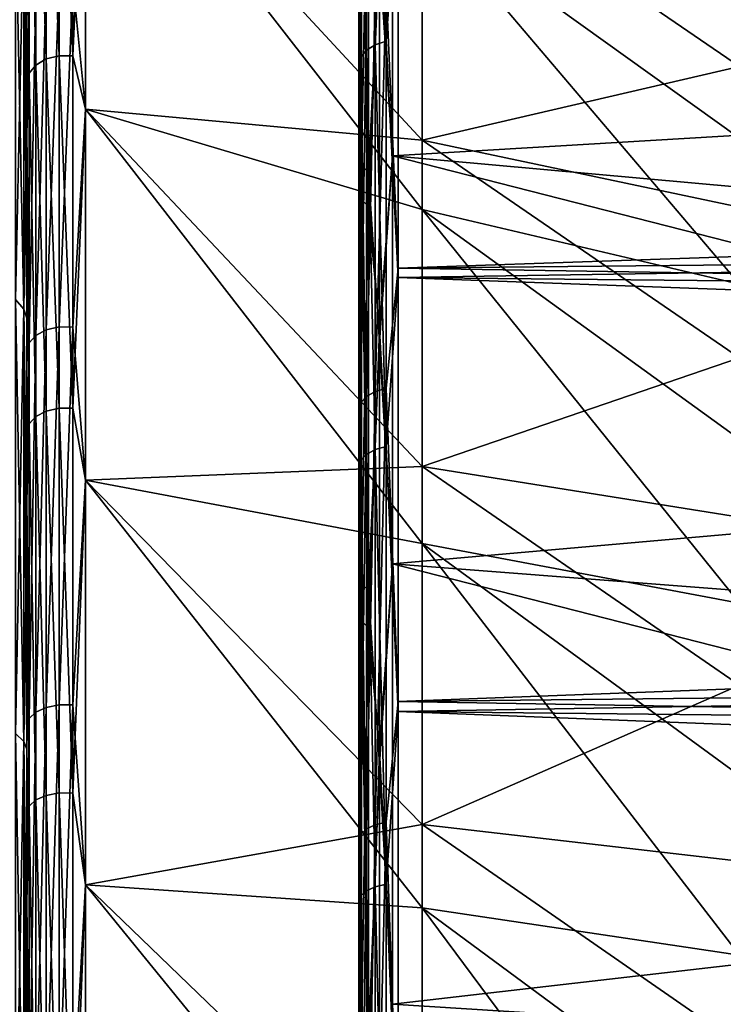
# Model space of a CAD drawing. Header units: millimetres. Extents: x -147 to 182, y -41 to 41.
# Tile 297 of 309: x 136.96 to 140.56, y 10.05 to 15.09. Entities that reach past the tile are written whole.
import ezdxf

# ---------------------------------------------------------------- set-up
doc = ezdxf.new("R2010")
doc.units = ezdxf.units.MM
doc.header["$LTSCALE"] = 51.403556
for name, color, linetype in [('1', 7, 'CONTINUOUS'), ('10', 7, 'CONTINUOUS'), ('100', 7, 'CONTINUOUS'), ('101', 7, 'CONTINUOUS'), ('11', 7, 'CONTINUOUS'), ('116', 7, 'CONTINUOUS'), ('16', 7, 'CONTINUOUS'), ('17', 7, 'CONTINUOUS'), ('18', 7, 'CONTINUOUS'), ('19', 7, 'CONTINUOUS'), ('96', 7, 'CONTINUOUS'), ('97', 7, 'CONTINUOUS')]:
    doc.layers.add(name, color=color, linetype=linetype)

msp = doc.modelspace()

# ---------------------------------------------------------------- linework, layer by layer
at = {"layer": '1', "color": 7, "linetype": 'CONTINUOUS'}
for points in [[(137, 17.3991, 14.5794), (137, 16.5211, 15.5674), (137, 14.517, 15.3871), (137, 17.3991, 14.5794)], [(137, 16.2052, 13.5977), (137, 17.3991, 14.5794), (137, 14.517, 15.3871), (137, 16.2052, 13.5977)], [(137, 16.5207, -15.5678), (137, 17.3988, -14.5799), (137, 14.517, -15.3871), (137, 16.5207, -15.5678)], [(137, 14.517, -15.3871), (137, 17.3988, -14.5799), (137, 16.2052, -13.5977), (137, 14.517, -15.3871)], [(137, 16.5211, 15.5674), (137, 15.5872, 16.5024), (137, 14.517, 15.3871), (137, 16.5211, 15.5674)], [(137, 15.5868, -16.5028), (137, 16.5207, -15.5678), (137, 12.6325, -16.9684), (137, 15.5868, -16.5028)], [(137, 12.6325, -16.9684), (137, 16.5207, -15.5678), (137, 14.517, -15.3871), (137, 12.6325, -16.9684)], [(137, 15.5872, 16.5024), (137, 14.6006, 17.3814), (137, 12.6325, 16.9684), (137, 15.5872, 16.5024)], [(137, 14.517, 15.3871), (137, 15.5872, 16.5024), (137, 12.6325, 16.9684), (137, 14.517, 15.3871)], [(137, 14.6002, -17.3817), (137, 15.5868, -16.5028), (137, 12.6325, -16.9684), (137, 14.6002, -17.3817)], [(137, 14.6006, 17.3814), (137, 13.5646, 18.2014), (137, 12.6325, 16.9684), (137, 14.6006, 17.3814)], [(137, 13.5641, -18.2018), (137, 14.6002, -17.3817), (137, 10.5771, -18.3202), (137, 13.5641, -18.2018)], [(137, 10.5771, -18.3202), (137, 14.6002, -17.3817), (137, 12.6325, -16.9684), (137, 10.5771, -18.3202)], [(137, 13.5646, 18.2014), (137, 12.4825, 18.9599), (137, 10.5771, 18.3202), (137, 13.5646, 18.2014)], [(137, 12.6325, 16.9684), (137, 13.5646, 18.2014), (137, 10.5771, 18.3202), (137, 12.6325, 16.9684)], [(137, 12.482, -18.9602), (137, 13.5641, -18.2018), (137, 10.5771, -18.3202), (137, 12.482, -18.9602)], [(137, 12.4825, 18.9599), (137, 11.358, 19.6541), (137, 8.3788, 19.4242), (137, 12.4825, 18.9599)], [(137, 10.5771, 18.3202), (137, 12.4825, 18.9599), (137, 8.3788, 19.4242), (137, 10.5771, 18.3202)], [(137, 11.3576, -19.6544), (137, 12.482, -18.9602), (137, 8.3788, -19.4243), (137, 11.3576, -19.6544)], [(137, 8.3788, -19.4243), (137, 12.482, -18.9602), (137, 10.5771, -18.3202), (137, 8.3788, -19.4243)], [(137, 11.358, 19.6541), (137, 10.1951, 20.2818), (137, 6.0671, 20.2657), (137, 11.358, 19.6541)], [(137, 8.3788, 19.4242), (137, 11.358, 19.6541), (137, 6.0671, 20.2657), (137, 8.3788, 19.4242)], [(137, 10.1946, -20.282), (137, 11.3576, -19.6544), (137, 6.0671, -20.2657), (137, 10.1946, -20.282)], [(137, 6.0671, -20.2657), (137, 11.3576, -19.6544), (137, 8.3788, -19.4243), (137, 6.0671, -20.2657)], [(137, 10.1951, 20.2818), (137, 8.9977, 20.8406), (137, 3.6734, 20.833), (137, 10.1951, 20.2818)], [(137, 6.0671, 20.2657), (137, 10.1951, 20.2818), (137, 3.6734, 20.833), (137, 6.0671, 20.2657)], [(137, 8.9972, -20.8408), (137, 10.1946, -20.282), (137, 3.6734, -20.833), (137, 8.9972, -20.8408)], [(137, 3.6734, -20.833), (137, 10.1946, -20.282), (137, 6.0671, -20.2657), (137, 3.6734, -20.833)]]:
    msp.add_3dface(points, dxfattribs=at)
at = {"layer": '10', "color": 7, "linetype": 'CONTINUOUS'}
for points in [[(136.9428, 13.6607, -18.3495), (136.9428, 15.6986, -16.6395), (136.9854, 13.6107, -18.2823), (136.9428, 13.6607, -18.3495)], [(136.9854, 13.6107, -18.2823), (136.9428, 15.6986, -16.6395), (136.9854, 15.6411, -16.5786), (136.9854, 13.6107, -18.2823)], [(137, 15.5868, -16.5028), (137, 14.6002, -17.3817), (136.9854, 15.6411, -16.5786), (137, 15.5868, -16.5028)], [(137, 14.6002, -17.3817), (137, 13.5641, -18.2018), (136.9854, 15.6411, -16.5786), (137, 14.6002, -17.3817)], [(137, 13.5641, -18.2018), (136.9854, 13.6107, -18.2823), (136.9854, 15.6411, -16.5786), (137, 13.5641, -18.2018)], [(136.9428, 11.4381, -19.8114), (136.9428, 13.6607, -18.3495), (136.9854, 11.3962, -19.7388), (136.9428, 11.4381, -19.8114)], [(136.9854, 11.3962, -19.7388), (136.9428, 13.6607, -18.3495), (136.9854, 13.6107, -18.2823), (136.9854, 11.3962, -19.7388)], [(137, 13.5641, -18.2018), (137, 12.482, -18.9602), (136.9854, 13.6107, -18.2823), (137, 13.5641, -18.2018)], [(137, 12.482, -18.9602), (137, 11.3576, -19.6544), (136.9854, 13.6107, -18.2823), (137, 12.482, -18.9602)], [(137, 11.3576, -19.6544), (136.9854, 11.3962, -19.7388), (136.9854, 13.6107, -18.2823), (137, 11.3576, -19.6544)], [(136.9428, 9.0608, -21.0053), (136.9428, 11.4381, -19.8114), (136.9854, 9.0276, -20.9284), (136.9428, 9.0608, -21.0053)], [(136.9854, 9.0276, -20.9284), (136.9428, 11.4381, -19.8114), (136.9854, 11.3962, -19.7388), (136.9854, 9.0276, -20.9284)], [(137, 11.3576, -19.6544), (137, 10.1946, -20.282), (136.9854, 11.3962, -19.7388), (137, 11.3576, -19.6544)], [(137, 10.1946, -20.282), (137, 8.9972, -20.8408), (136.9854, 11.3962, -19.7388), (137, 10.1946, -20.282)], [(137, 8.9972, -20.8408), (136.9854, 9.0276, -20.9284), (136.9854, 11.3962, -19.7388), (137, 8.9972, -20.8408)]]:
    msp.add_3dface(points, dxfattribs=at)
at = {"layer": '100', "color": 7, "linetype": 'CONTINUOUS'}
for points in [[(150.5846, 16.6442, 12.3909), (150.5846, 15.0929, 14.2396), (138.8722, 17.9644, 13.374), (150.5846, 16.6442, 12.3909)], [(138.8722, 17.9644, 13.374), (150.5846, 15.0929, 14.2396), (138.8722, 16.2903, 15.3691), (138.8722, 17.9644, 13.374)], [(138.8722, 16.2903, 15.3691), (150.5846, 15.0929, 14.2396), (138.8722, 14.3959, 17.1564), (138.8722, 16.2903, 15.3691)], [(138.8722, 14.3959, -17.1564), (150.5846, 15.0931, -14.2394), (138.8722, 16.2903, -15.3691), (138.8722, 14.3959, -17.1564)], [(150.5846, 13.3378, -15.8955), (150.5846, 15.0931, -14.2394), (138.8722, 14.3959, -17.1564), (150.5846, 13.3378, -15.8955)], [(150.5846, 15.0929, 14.2396), (150.5846, 13.3377, 15.8955), (138.8722, 14.3959, 17.1564), (150.5846, 15.0929, 14.2396)], [(150.5846, 13.3377, 15.8955), (150.5846, 11.4023, 17.3363), (138.8722, 14.3959, 17.1564), (150.5846, 13.3377, 15.8955)], [(138.8722, 14.3959, 17.1564), (150.5846, 11.4023, 17.3363), (138.8722, 12.3068, 18.7116), (138.8722, 14.3959, 17.1564)], [(138.8722, 12.3068, -18.7116), (150.5846, 13.3378, -15.8955), (138.8722, 14.3959, -17.1564), (138.8722, 12.3068, -18.7116)], [(150.5846, 11.4021, -17.3365), (150.5846, 13.3378, -15.8955), (138.8722, 12.3068, -18.7116), (150.5846, 11.4021, -17.3365)], [(150.5846, 11.4023, 17.3363), (150.5846, 9.3128, 18.5428), (138.8722, 12.3068, 18.7116), (150.5846, 11.4023, 17.3363)], [(138.8722, 12.3068, 18.7116), (150.5846, 9.3128, 18.5428), (138.8722, 10.0513, 20.0139), (138.8722, 12.3068, 18.7116)], [(138.8722, 10.0513, -20.0139), (150.5846, 11.4021, -17.3365), (138.8722, 12.3068, -18.7116), (138.8722, 10.0513, -20.0139)], [(150.5846, 9.3125, -18.5429), (150.5846, 11.4021, -17.3365), (138.8722, 10.0513, -20.0139), (150.5846, 9.3125, -18.5429)], [(138.8722, 7.6599, -21.0454), (150.5846, 9.3125, -18.5429), (138.8722, 10.0513, -20.0139), (138.8722, 7.6599, -21.0454)]]:
    msp.add_3dface(points, dxfattribs=at)
at = {"layer": '101', "color": 7, "linetype": 'CONTINUOUS'}
for points in [[(138.7832, 16.8447, -15.6028), (138.7832, 14.9651, -17.4137), (138.7385, 16.8122, -15.5726), (138.7832, 16.8447, -15.6028)], [(138.8395, 16.8654, -15.622), (138.8395, 14.9835, -17.4351), (138.7832, 16.8447, -15.6028), (138.8395, 16.8654, -15.622)], [(138.7832, 16.8447, -15.6028), (138.8395, 14.9835, -17.4351), (138.7832, 14.9651, -17.4137), (138.7832, 16.8447, -15.6028)], [(138.8395, 16.8654, -15.622), (138.9017, 15.8112, -16.701), (138.8395, 14.9835, -17.4351), (138.8395, 16.8654, -15.622)], [(138.7385, 16.8122, -15.5726), (138.7385, 14.9362, -17.38), (138.7098, 16.771, -15.5345), (138.7385, 16.8122, -15.5726)], [(138.7385, 16.8122, -15.5726), (138.7832, 14.9651, -17.4137), (138.7385, 14.9362, -17.38), (138.7385, 16.8122, -15.5726)], [(138.7, 15.6736, -16.556), (138.7098, 16.771, -15.5345), (138.7098, 14.8996, -17.3375), (138.7, 15.6736, -16.556)], [(138.7098, 16.771, -15.5345), (138.7385, 14.9362, -17.38), (138.7098, 14.8996, -17.3375), (138.7098, 16.771, -15.5345)], [(138.9017, 13.8211, 18.3819), (138.9017, 15.8545, 16.66), (138.8395, 15.2557, 17.1975), (138.9017, 13.8211, 18.3819)], [(138.9017, 15.8112, -16.701), (138.9017, 13.7734, -18.4177), (138.8395, 14.9835, -17.4351), (138.9017, 15.8112, -16.701)], [(138.7, 15.7171, 16.5146), (138.7, 13.7015, 18.2217), (138.7098, 15.1703, 17.1012), (138.7, 15.7171, 16.5146)], [(138.7, 13.6535, -18.2577), (138.7, 15.6736, -16.556), (138.7098, 14.8996, -17.3375), (138.7, 13.6535, -18.2577)], [(138.7832, 13.1891, 18.7946), (138.7832, 15.2369, 17.1763), (138.7385, 13.1636, 18.7583), (138.7832, 13.1891, 18.7946)], [(138.7385, 13.1636, 18.7583), (138.7832, 15.2369, 17.1763), (138.7385, 15.2075, 17.1432), (138.7385, 13.1636, 18.7583)], [(138.8395, 13.2053, 18.8178), (138.8395, 15.2557, 17.1975), (138.7832, 13.1891, 18.7946), (138.8395, 13.2053, 18.8178)], [(138.7832, 13.1891, 18.7946), (138.8395, 15.2557, 17.1975), (138.7832, 15.2369, 17.1763), (138.7832, 13.1891, 18.7946)], [(138.8395, 13.2053, 18.8178), (138.9017, 13.8211, 18.3819), (138.8395, 15.2557, 17.1975), (138.8395, 13.2053, 18.8178)], [(138.7385, 13.1636, 18.7583), (138.7385, 15.2075, 17.1432), (138.7098, 13.1314, 18.7124), (138.7385, 13.1636, 18.7583)], [(138.7098, 13.1314, 18.7124), (138.7385, 15.2075, 17.1432), (138.7098, 15.1703, 17.1012), (138.7098, 13.1314, 18.7124)], [(138.7, 13.7015, 18.2217), (138.7098, 13.1314, 18.7124), (138.7098, 15.1703, 17.1012), (138.7, 13.7015, 18.2217)], [(138.8395, 14.9835, -17.4351), (138.8395, 12.908, -19.023), (138.7832, 14.9651, -17.4137), (138.8395, 14.9835, -17.4351)], [(138.8395, 14.9835, -17.4351), (138.9017, 13.7734, -18.4177), (138.8395, 12.908, -19.023), (138.8395, 14.9835, -17.4351)], [(138.7385, 14.9362, -17.38), (138.7385, 12.8672, -18.9629), (138.7098, 14.8996, -17.3375), (138.7385, 14.9362, -17.38)], [(138.7832, 14.9651, -17.4137), (138.7832, 12.8921, -18.9996), (138.7385, 14.9362, -17.38), (138.7832, 14.9651, -17.4137)], [(138.7385, 14.9362, -17.38), (138.7832, 12.8921, -18.9996), (138.7385, 12.8672, -18.9629), (138.7385, 14.9362, -17.38)], [(138.7832, 14.9651, -17.4137), (138.8395, 12.908, -19.023), (138.7832, 12.8921, -18.9996), (138.7832, 14.9651, -17.4137)], [(138.7, 13.6535, -18.2577), (138.7098, 14.8996, -17.3375), (138.7098, 12.8357, -18.9165), (138.7, 13.6535, -18.2577)], [(138.7098, 14.8996, -17.3375), (138.7385, 12.8672, -18.9629), (138.7098, 12.8357, -18.9165), (138.7098, 14.8996, -17.3375)], [(138.9017, 11.6022, 19.8572), (138.9017, 13.8211, 18.3819), (138.8395, 13.2053, 18.8178), (138.9017, 11.6022, 19.8572)], [(138.9017, 13.7734, -18.4177), (138.9017, 11.5507, -19.8872), (138.8395, 12.908, -19.023), (138.9017, 13.7734, -18.4177)], [(138.7, 13.7015, 18.2217), (138.7, 11.502, 19.6841), (138.7098, 13.1314, 18.7124), (138.7, 13.7015, 18.2217)], [(138.7, 11.4502, -19.7143), (138.7, 13.6535, -18.2577), (138.7098, 12.8357, -18.9165), (138.7, 11.4502, -19.7143)], [(138.7385, 10.9497, 20.1311), (138.7385, 13.1636, 18.7583), (138.7098, 10.9229, 20.0818), (138.7385, 10.9497, 20.1311)], [(138.7098, 10.9229, 20.0818), (138.7385, 13.1636, 18.7583), (138.7098, 13.1314, 18.7124), (138.7098, 10.9229, 20.0818)], [(138.7832, 10.9709, 20.17), (138.7832, 13.1891, 18.7946), (138.7385, 10.9497, 20.1311), (138.7832, 10.9709, 20.17)], [(138.7385, 10.9497, 20.1311), (138.7832, 13.1891, 18.7946), (138.7385, 13.1636, 18.7583), (138.7385, 10.9497, 20.1311)], [(138.8395, 10.9844, 20.1949), (138.8395, 13.2053, 18.8178), (138.7832, 10.9709, 20.17), (138.8395, 10.9844, 20.1949)], [(138.7832, 10.9709, 20.17), (138.8395, 13.2053, 18.8178), (138.7832, 13.1891, 18.7946), (138.7832, 10.9709, 20.17)], [(138.8395, 10.9844, 20.1949), (138.9017, 11.6022, 19.8572), (138.8395, 13.2053, 18.8178), (138.8395, 10.9844, 20.1949)], [(138.7, 11.502, 19.6841), (138.7098, 10.9229, 20.0818), (138.7098, 13.1314, 18.7124), (138.7, 11.502, 19.6841)], [(138.8395, 12.908, -19.023), (138.8395, 10.6657, -20.365), (138.7832, 12.8921, -18.9996), (138.8395, 12.908, -19.023)], [(138.8395, 12.908, -19.023), (138.9017, 11.5507, -19.8872), (138.8395, 10.6657, -20.365), (138.8395, 12.908, -19.023)], [(138.7385, 12.8672, -18.9629), (138.7385, 10.632, -20.3007), (138.7098, 12.8357, -18.9165), (138.7385, 12.8672, -18.9629)], [(138.7832, 12.8921, -18.9996), (138.7832, 10.6525, -20.34), (138.7385, 12.8672, -18.9629), (138.7832, 12.8921, -18.9996)], [(138.7385, 12.8672, -18.9629), (138.7832, 10.6525, -20.34), (138.7385, 10.632, -20.3007), (138.7385, 12.8672, -18.9629)], [(138.7832, 12.8921, -18.9996), (138.8395, 10.6657, -20.365), (138.7832, 10.6525, -20.34), (138.7832, 12.8921, -18.9996)], [(138.7, 11.4502, -19.7143), (138.7098, 12.8357, -18.9165), (138.7098, 10.606, -20.251), (138.7, 11.4502, -19.7143)], [(138.7098, 12.8357, -18.9165), (138.7385, 10.632, -20.3007), (138.7098, 10.606, -20.251), (138.7098, 12.8357, -18.9165)], [(138.9017, 9.2276, 21.0658), (138.9017, 11.6022, 19.8572), (138.8395, 10.9844, 20.1949), (138.9017, 9.2276, 21.0658)], [(138.9017, 11.5507, -19.8872), (138.9017, 9.173, -21.0897), (138.8395, 10.6657, -20.365), (138.9017, 11.5507, -19.8872)], [(138.7, 11.502, 19.6841), (138.7, 9.1481, 20.8824), (138.7098, 10.9229, 20.0818), (138.7, 11.502, 19.6841)], [(138.7, 9.093, -20.9064), (138.7, 11.4502, -19.7143), (138.7098, 10.606, -20.251), (138.7, 9.093, -20.9064)], [(138.7385, 8.5942, 21.2437), (138.7385, 10.9497, 20.1311), (138.7098, 8.5732, 21.1917), (138.7385, 8.5942, 21.2437)], [(138.7098, 8.5732, 21.1917), (138.7385, 10.9497, 20.1311), (138.7098, 10.9229, 20.0818), (138.7098, 8.5732, 21.1917)], [(138.7832, 8.6109, 21.2848), (138.7832, 10.9709, 20.17), (138.7385, 8.5942, 21.2437), (138.7832, 8.6109, 21.2848)], [(138.7385, 8.5942, 21.2437), (138.7832, 10.9709, 20.17), (138.7385, 10.9497, 20.1311), (138.7385, 8.5942, 21.2437)], [(138.8395, 8.6215, 21.311), (138.8395, 10.9844, 20.1949), (138.7832, 8.6109, 21.2848), (138.8395, 8.6215, 21.311)], [(138.7832, 8.6109, 21.2848), (138.8395, 10.9844, 20.1949), (138.7832, 10.9709, 20.17), (138.7832, 8.6109, 21.2848)], [(138.8395, 8.6215, 21.311), (138.9017, 9.2276, 21.0658), (138.8395, 10.9844, 20.1949), (138.8395, 8.6215, 21.311)], [(138.7, 9.1481, 20.8824), (138.7098, 8.5732, 21.1917), (138.7098, 10.9229, 20.0818), (138.7, 9.1481, 20.8824)], [(138.7832, 10.6525, -20.34), (138.7832, 8.2753, -21.4175), (138.7385, 10.632, -20.3007), (138.7832, 10.6525, -20.34)], [(138.8395, 10.6657, -20.365), (138.8395, 8.2855, -21.4439), (138.7832, 10.6525, -20.34), (138.8395, 10.6657, -20.365)], [(138.7832, 10.6525, -20.34), (138.8395, 8.2855, -21.4439), (138.7832, 8.2753, -21.4175), (138.7832, 10.6525, -20.34)], [(138.8395, 10.6657, -20.365), (138.9017, 9.173, -21.0897), (138.8395, 8.2855, -21.4439), (138.8395, 10.6657, -20.365)], [(138.7, 9.093, -20.9064), (138.7098, 10.606, -20.251), (138.7098, 8.2391, -21.3238), (138.7, 9.093, -20.9064)], [(138.7385, 10.632, -20.3007), (138.7385, 8.2593, -21.3761), (138.7098, 10.606, -20.251), (138.7385, 10.632, -20.3007)], [(138.7098, 10.606, -20.251), (138.7385, 8.2593, -21.3761), (138.7098, 8.2391, -21.3238), (138.7098, 10.606, -20.251)], [(138.7385, 10.632, -20.3007), (138.7832, 8.2753, -21.4175), (138.7385, 8.2593, -21.3761), (138.7385, 10.632, -20.3007)]]:
    msp.add_3dface(points, dxfattribs=at)
at = {"layer": '11', "color": 7, "linetype": 'CONTINUOUS'}
for points in [[(136.9428, 15.6986, 16.6395), (136.9428, 13.6607, 18.3495), (136.9854, 15.6411, 16.5786), (136.9428, 15.6986, 16.6395)], [(136.9854, 15.6411, 16.5786), (136.9428, 13.6607, 18.3495), (136.9854, 13.6107, 18.2823), (136.9854, 15.6411, 16.5786)], [(137, 14.6006, 17.3814), (137, 15.5872, 16.5024), (136.9854, 15.6411, 16.5786), (137, 14.6006, 17.3814)], [(137, 14.6006, 17.3814), (136.9854, 15.6411, 16.5786), (136.9854, 13.6107, 18.2823), (137, 14.6006, 17.3814)], [(137, 13.5646, 18.2014), (137, 14.6006, 17.3814), (136.9854, 13.6107, 18.2823), (137, 13.5646, 18.2014)], [(136.9428, 13.6607, 18.3495), (136.9428, 11.4381, 19.8114), (136.9854, 13.6107, 18.2823), (136.9428, 13.6607, 18.3495)], [(136.9854, 13.6107, 18.2823), (136.9428, 11.4381, 19.8114), (136.9854, 11.3962, 19.7388), (136.9854, 13.6107, 18.2823)], [(137, 12.4825, 18.9599), (137, 13.5646, 18.2014), (136.9854, 13.6107, 18.2823), (137, 12.4825, 18.9599)], [(137, 12.4825, 18.9599), (136.9854, 13.6107, 18.2823), (136.9854, 11.3962, 19.7388), (137, 12.4825, 18.9599)], [(137, 11.358, 19.6541), (137, 12.4825, 18.9599), (136.9854, 11.3962, 19.7388), (137, 11.358, 19.6541)], [(136.9428, 11.4381, 19.8114), (136.9428, 9.0608, 21.0053), (136.9854, 11.3962, 19.7388), (136.9428, 11.4381, 19.8114)], [(136.9854, 11.3962, 19.7388), (136.9428, 9.0608, 21.0053), (136.9854, 9.0276, 20.9284), (136.9854, 11.3962, 19.7388)], [(137, 10.1951, 20.2818), (137, 11.358, 19.6541), (136.9854, 11.3962, 19.7388), (137, 10.1951, 20.2818)], [(137, 10.1951, 20.2818), (136.9854, 11.3962, 19.7388), (136.9854, 9.0276, 20.9284), (137, 10.1951, 20.2818)], [(137, 8.9977, 20.8406), (137, 10.1951, 20.2818), (136.9854, 9.0276, 20.9284), (137, 8.9977, 20.8406)]]:
    msp.add_3dface(points, dxfattribs=at)
at = {"layer": '116', "color": 7, "linetype": 'CONTINUOUS'}
for points in [[(138.7, 16.3423, -15.6021), (138.7, 14.391, -17.4182), (138.7127, 14.3481, -17.3628), (138.7, 16.3423, -15.6021)], [(138.7, 16.3423, -15.6021), (138.7127, 14.3481, -17.3628), (138.7127, 16.2928, -15.5525), (138.7, 16.3423, -15.6021)], [(138.7127, 14.3481, -17.3628), (138.7491, 16.2485, -15.5102), (138.7127, 16.2928, -15.5525), (138.7127, 14.3481, -17.3628)], [(138.8722, 14.3959, -17.1564), (138.8722, 16.2903, -15.3691), (138.8047, 15.4234, -16.2696), (138.8722, 14.3959, -17.1564)], [(138.8722, 16.2903, 15.3691), (138.8722, 14.3959, 17.1564), (138.8047, 15.4817, 16.2141), (138.8722, 16.2903, 15.3691)], [(138.7491, 14.3091, -17.3156), (138.7491, 16.2485, -15.5102), (138.7127, 14.3481, -17.3628), (138.7491, 14.3091, -17.3156)], [(138.7491, 14.3091, -17.3156), (138.8047, 15.4234, -16.2696), (138.7491, 16.2485, -15.5102), (138.7491, 14.3091, -17.3156)], [(138.7, 14.2131, 17.5636), (138.7, 16.1828, 15.7674), (138.7127, 14.1733, 17.5058), (138.7, 14.2131, 17.5636)], [(138.7, 16.1828, 15.7674), (138.7127, 16.136, 15.7151), (138.7127, 14.1733, 17.5058), (138.7, 16.1828, 15.7674)], [(138.7491, 16.0922, 15.6724), (138.7491, 14.1347, 17.4582), (138.7127, 16.136, 15.7151), (138.7491, 16.0922, 15.6724)], [(138.7127, 16.136, 15.7151), (138.7491, 14.1347, 17.4582), (138.7127, 14.1733, 17.5058), (138.7127, 16.136, 15.7151)], [(138.7491, 16.0922, 15.6724), (138.8047, 15.4817, 16.2141), (138.7491, 14.1347, 17.4582), (138.7491, 16.0922, 15.6724)], [(138.8047, 15.4817, 16.2141), (138.8047, 13.5054, 17.8937), (138.7491, 14.1347, 17.4582), (138.8047, 15.4817, 16.2141)], [(138.8047, 15.4817, 16.2141), (138.8722, 14.3959, 17.1564), (138.8047, 13.5054, 17.8937), (138.8047, 15.4817, 16.2141)], [(138.8047, 13.4411, -17.9421), (138.8047, 15.4234, -16.2696), (138.7491, 14.3091, -17.3156), (138.8047, 13.4411, -17.9421)], [(138.8047, 13.4411, -17.9421), (138.8722, 14.3959, -17.1564), (138.8047, 15.4234, -16.2696), (138.8047, 13.4411, -17.9421)], [(138.7, 14.391, -17.4182), (138.7, 12.2395, -18.9919), (138.7127, 12.2037, -18.9316), (138.7, 14.391, -17.4182)], [(138.7, 14.391, -17.4182), (138.7127, 12.2037, -18.9316), (138.7127, 14.3481, -17.3628), (138.7, 14.391, -17.4182)], [(138.8722, 12.3068, -18.7116), (138.8722, 14.3959, -17.1564), (138.8047, 13.4411, -17.9421), (138.8722, 12.3068, -18.7116)], [(138.8722, 14.3959, 17.1564), (138.8722, 12.3068, 18.7116), (138.8047, 13.5054, 17.8937), (138.8722, 14.3959, 17.1564)], [(138.7127, 12.2037, -18.9316), (138.7491, 14.3091, -17.3156), (138.7127, 14.3481, -17.3628), (138.7127, 12.2037, -18.9316)], [(138.7491, 12.1706, -18.8801), (138.7491, 14.3091, -17.3156), (138.7127, 12.2037, -18.9316), (138.7491, 12.1706, -18.8801)], [(138.7491, 12.1706, -18.8801), (138.8047, 13.4411, -17.9421), (138.7491, 14.3091, -17.3156), (138.7491, 12.1706, -18.8801)], [(138.7, 12.0457, 19.1153), (138.7, 14.2131, 17.5636), (138.7127, 12.0133, 19.0529), (138.7, 12.0457, 19.1153)], [(138.7, 14.2131, 17.5636), (138.7127, 14.1733, 17.5058), (138.7127, 12.0133, 19.0529), (138.7, 14.2131, 17.5636)], [(138.7491, 14.1347, 17.4582), (138.7491, 11.9807, 19.0012), (138.7127, 14.1733, 17.5058), (138.7491, 14.1347, 17.4582)], [(138.7127, 14.1733, 17.5058), (138.7491, 11.9807, 19.0012), (138.7127, 12.0133, 19.0529), (138.7127, 14.1733, 17.5058)], [(138.7491, 14.1347, 17.4582), (138.8047, 13.5054, 17.8937), (138.7491, 11.9807, 19.0012), (138.7491, 14.1347, 17.4582)], [(138.8047, 13.5054, 17.8937), (138.8047, 11.3484, 19.3338), (138.7491, 11.9807, 19.0012), (138.8047, 13.5054, 17.8937)], [(138.8047, 13.5054, 17.8937), (138.8722, 12.3068, 18.7116), (138.8047, 11.3484, 19.3338), (138.8047, 13.5054, 17.8937)], [(138.8047, 11.2788, -19.3744), (138.8047, 13.4411, -17.9421), (138.7491, 12.1706, -18.8801), (138.8047, 11.2788, -19.3744)], [(138.8047, 11.2788, -19.3744), (138.8722, 12.3068, -18.7116), (138.8047, 13.4411, -17.9421), (138.8047, 11.2788, -19.3744)], [(138.8722, 10.0513, -20.0139), (138.8722, 12.3068, -18.7116), (138.8047, 11.2788, -19.3744), (138.8722, 10.0513, -20.0139)], [(138.8722, 12.3068, 18.7116), (138.8722, 10.0513, 20.0139), (138.8047, 11.3484, 19.3338), (138.8722, 12.3068, 18.7116)], [(138.7, 12.2395, -18.9919), (138.7, 9.9175, -20.3012), (138.7127, 9.8896, -20.2369), (138.7, 12.2395, -18.9919)], [(138.7, 12.2395, -18.9919), (138.7127, 9.8896, -20.2369), (138.7127, 12.2037, -18.9316), (138.7, 12.2395, -18.9919)], [(138.7127, 9.8896, -20.2369), (138.7491, 12.1706, -18.8801), (138.7127, 12.2037, -18.9316), (138.7127, 9.8896, -20.2369)], [(138.7491, 9.8627, -20.1819), (138.7491, 12.1706, -18.8801), (138.7127, 9.8896, -20.2369), (138.7491, 9.8627, -20.1819)], [(138.7491, 9.8627, -20.1819), (138.8047, 11.2788, -19.3744), (138.7491, 12.1706, -18.8801), (138.7491, 9.8627, -20.1819)], [(138.7, 9.7106, 20.401), (138.7, 12.0457, 19.1153), (138.7127, 9.6862, 20.335), (138.7, 9.7106, 20.401)], [(138.7, 12.0457, 19.1153), (138.7127, 12.0133, 19.0529), (138.7127, 9.6862, 20.335), (138.7, 12.0457, 19.1153)], [(138.7491, 11.9807, 19.0012), (138.7491, 9.6599, 20.2797), (138.7127, 12.0133, 19.0529), (138.7491, 11.9807, 19.0012)], [(138.7127, 12.0133, 19.0529), (138.7491, 9.6599, 20.2797), (138.7127, 9.6862, 20.335), (138.7127, 12.0133, 19.0529)], [(138.7491, 11.9807, 19.0012), (138.8047, 11.3484, 19.3338), (138.7491, 9.6599, 20.2797), (138.7491, 11.9807, 19.0012)], [(138.8047, 11.3484, 19.3338), (138.8047, 9.0394, 20.5151), (138.7491, 9.6599, 20.2797), (138.8047, 11.3484, 19.3338)], [(138.8047, 11.3484, 19.3338), (138.8722, 10.0513, 20.0139), (138.8047, 9.0394, 20.5151), (138.8047, 11.3484, 19.3338)], [(138.8047, 8.9656, -20.5474), (138.8047, 11.2788, -19.3744), (138.7491, 9.8627, -20.1819), (138.8047, 8.9656, -20.5474)], [(138.8047, 8.9656, -20.5474), (138.8722, 10.0513, -20.0139), (138.8047, 11.2788, -19.3744), (138.8047, 8.9656, -20.5474)], [(138.8722, 7.6599, -21.0454), (138.8722, 10.0513, -20.0139), (138.8047, 8.9656, -20.5474), (138.8722, 7.6599, -21.0454)]]:
    msp.add_3dface(points, dxfattribs=at)
at = {"layer": '16', "color": 7, "linetype": 'CONTINUOUS'}
for points in [[(139.023, 15.6524, -12.8049), (139.023, 14.1203, -14.4769), (137.3009, 16.3375, -13.7088), (139.023, 15.6524, -12.8049)], [(137.3009, 16.3375, -13.7088), (139.023, 14.1203, -14.4769), (137.3009, 14.6355, -15.5127), (137.3009, 16.3375, -13.7088)], [(139.023, 14.1203, -14.4769), (139.023, 15.6524, -12.8049), (140.6478, 13.739, -13.0949), (139.023, 14.1203, -14.4769)], [(140.6478, 13.739, -13.0949), (139.023, 15.6524, -12.8049), (140.6478, 14.4861, -12.2634), (140.6478, 13.739, -13.0949)], [(140.6478, 14.4861, -12.2634), (139.023, 15.6524, -12.8049), (140.6478, 15.1829, -11.3893), (140.6478, 14.4861, -12.2634)], [(139.023, 14.1203, -14.4769), (139.023, 12.4107, -15.9668), (137.3009, 14.6355, -15.5127), (139.023, 14.1203, -14.4769)], [(137.3009, 14.6355, -15.5127), (139.023, 12.4107, -15.9668), (137.3009, 12.7356, -17.1069), (137.3009, 14.6355, -15.5127)], [(139.023, 12.4107, -15.9668), (139.023, 14.1203, -14.4769), (140.6478, 12.1047, -14.619), (139.023, 12.4107, -15.9668)], [(140.6478, 12.1047, -14.619), (139.023, 14.1203, -14.4769), (140.6478, 12.9443, -13.8811), (140.6478, 12.1047, -14.619)], [(140.6478, 12.9443, -13.8811), (139.023, 14.1203, -14.4769), (140.6478, 13.739, -13.0949), (140.6478, 12.9443, -13.8811)], [(139.023, 12.4107, -15.9668), (139.023, 10.5449, -17.256), (137.3009, 12.7356, -17.1069), (139.023, 12.4107, -15.9668)], [(137.3009, 12.7356, -17.1069), (139.023, 10.5449, -17.256), (137.3009, 10.6635, -18.4698), (137.3009, 12.7356, -17.1069)], [(139.023, 10.5449, -17.256), (139.023, 12.4107, -15.9668), (140.6478, 10.3025, -15.9404), (139.023, 10.5449, -17.256)], [(140.6478, 10.3025, -15.9404), (139.023, 12.4107, -15.9668), (140.6478, 11.223, -15.3063), (140.6478, 10.3025, -15.9404)], [(140.6478, 11.223, -15.3063), (139.023, 12.4107, -15.9668), (140.6478, 12.1047, -14.619), (140.6478, 11.223, -15.3063)], [(139.023, 10.5449, -17.256), (139.023, 8.5465, -18.3281), (137.3009, 10.6635, -18.4698), (139.023, 10.5449, -17.256)], [(137.3009, 10.6635, -18.4698), (139.023, 8.5465, -18.3281), (137.3009, 8.4472, -19.5828), (137.3009, 10.6635, -18.4698)], [(139.023, 8.5465, -18.3281), (139.023, 10.5449, -17.256), (140.6478, 8.3575, -17.0409), (139.023, 8.5465, -18.3281)], [(140.6478, 8.3575, -17.0409), (139.023, 10.5449, -17.256), (140.6478, 9.3462, -16.5193), (140.6478, 8.3575, -17.0409)], [(140.6478, 9.3462, -16.5193), (139.023, 10.5449, -17.256), (140.6478, 10.3025, -15.9404), (140.6478, 9.3462, -16.5193)]]:
    msp.add_3dface(points, dxfattribs=at)
at = {"layer": '17', "color": 7, "linetype": 'CONTINUOUS'}
for points in [[(139.023, 14.4769, 14.1203), (139.023, 15.9668, 12.4107), (137.3009, 16.3375, 13.7088), (139.023, 14.4769, 14.1203)], [(137.3009, 14.6355, 15.5127), (139.023, 14.4769, 14.1203), (137.3009, 16.3375, 13.7088), (137.3009, 14.6355, 15.5127)], [(140.6478, 14.8539, 11.8153), (140.6478, 15.5237, 10.9203), (139.023, 15.9668, 12.4107), (140.6478, 14.8539, 11.8153)], [(139.023, 14.4769, 14.1203), (140.6478, 14.8539, 11.8153), (139.023, 15.9668, 12.4107), (139.023, 14.4769, 14.1203)], [(140.6478, 14.1325, 12.6693), (140.6478, 14.8539, 11.8153), (139.023, 14.4769, 14.1203), (140.6478, 14.1325, 12.6693)], [(139.023, 12.8049, 15.6524), (139.023, 14.4769, 14.1203), (137.3009, 14.6355, 15.5127), (139.023, 12.8049, 15.6524)], [(137.3009, 12.7356, 17.1069), (139.023, 12.8049, 15.6524), (137.3009, 14.6355, 15.5127), (137.3009, 12.7356, 17.1069)], [(140.6478, 13.3622, 13.4793), (140.6478, 14.1325, 12.6693), (139.023, 14.4769, 14.1203), (140.6478, 13.3622, 13.4793)], [(139.023, 12.8049, 15.6524), (140.6478, 13.3622, 13.4793), (139.023, 14.4769, 14.1203), (139.023, 12.8049, 15.6524)], [(140.6478, 12.5454, 14.2425), (140.6478, 13.3622, 13.4793), (139.023, 12.8049, 15.6524), (140.6478, 12.5454, 14.2425)], [(139.023, 10.9718, 16.9877), (139.023, 12.8049, 15.6524), (137.3009, 12.7356, 17.1069), (139.023, 10.9718, 16.9877)], [(140.6478, 11.6852, 14.9564), (140.6478, 12.5454, 14.2425), (139.023, 12.8049, 15.6524), (140.6478, 11.6852, 14.9564)], [(139.023, 10.9718, 16.9877), (140.6478, 11.6852, 14.9564), (139.023, 12.8049, 15.6524), (139.023, 10.9718, 16.9877)], [(137.3009, 10.6635, 18.4698), (139.023, 10.9718, 16.9877), (137.3009, 12.7356, 17.1069), (137.3009, 10.6635, 18.4698)], [(140.6478, 10.7845, 15.6184), (140.6478, 11.6852, 14.9564), (139.023, 10.9718, 16.9877), (140.6478, 10.7845, 15.6184)], [(139.023, 9.0008, 18.1094), (139.023, 10.9718, 16.9877), (137.3009, 10.6635, 18.4698), (139.023, 9.0008, 18.1094)], [(140.6478, 9.8463, 16.2262), (140.6478, 10.7845, 15.6184), (139.023, 10.9718, 16.9877), (140.6478, 9.8463, 16.2262)], [(139.023, 9.0008, 18.1094), (140.6478, 9.8463, 16.2262), (139.023, 10.9718, 16.9877), (139.023, 9.0008, 18.1094)], [(137.3009, 8.4472, 19.5828), (139.023, 9.0008, 18.1094), (137.3009, 10.6635, 18.4698), (137.3009, 8.4472, 19.5828)]]:
    msp.add_3dface(points, dxfattribs=at)
at = {"layer": '18', "color": 7, "linetype": 'CONTINUOUS'}
for points in [[(137.1003, 14.8918, -15.2678), (137.0469, 16.473, -13.4761), (137.1003, 16.5076, -13.5045), (137.1003, 14.8918, -15.2678)], [(137.1659, 14.9083, -15.2848), (137.1003, 16.5076, -13.5045), (137.1659, 16.526, -13.5195), (137.1659, 14.9083, -15.2848)], [(137.1003, 14.8918, -15.2678), (137.1003, 16.5076, -13.5045), (137.1659, 14.9083, -15.2848), (137.1003, 14.8918, -15.2678)], [(137.1659, 14.9083, -15.2848), (137.1659, 16.526, -13.5195), (137.2356, 14.9082, -15.2846), (137.1659, 14.9083, -15.2848)], [(137.2356, 14.9082, -15.2846), (137.1659, 16.526, -13.5195), (137.2356, 16.5258, -13.5193), (137.2356, 14.9082, -15.2846)], [(137.3009, 16.3375, -13.7088), (137.2356, 14.9082, -15.2846), (137.2356, 16.5258, -13.5193), (137.3009, 16.3375, -13.7088)], [(137.0469, 14.8606, -15.2358), (137.012, 16.4263, -13.4379), (137.0469, 16.473, -13.4761), (137.0469, 14.8606, -15.2358)], [(137.0469, 14.8606, -15.2358), (137.0469, 16.473, -13.4761), (137.1003, 14.8918, -15.2678), (137.0469, 14.8606, -15.2358)], [(137.012, 14.8184, -15.1926), (137, 16.2052, -13.5977), (137.012, 16.4263, -13.4379), (137.012, 14.8184, -15.1926)], [(137.012, 14.8184, -15.1926), (137.012, 16.4263, -13.4379), (137.0469, 14.8606, -15.2358), (137.012, 14.8184, -15.1926)], [(137.3009, 16.3375, -13.7088), (137.3009, 14.6355, -15.5127), (137.2356, 14.9082, -15.2846), (137.3009, 16.3375, -13.7088)], [(137, 14.517, -15.3871), (137, 16.2052, -13.5977), (137.012, 14.8184, -15.1926), (137, 14.517, -15.3871)], [(137.1003, 13.0887, -16.8392), (137.0469, 14.8606, -15.2358), (137.1003, 14.8918, -15.2678), (137.1003, 13.0887, -16.8392)], [(137.1659, 13.1033, -16.8579), (137.1003, 14.8918, -15.2678), (137.1659, 14.9083, -15.2848), (137.1659, 13.1033, -16.8579)], [(137.1003, 13.0887, -16.8392), (137.1003, 14.8918, -15.2678), (137.1659, 13.1033, -16.8579), (137.1003, 13.0887, -16.8392)], [(137.1659, 13.1033, -16.8579), (137.1659, 14.9083, -15.2848), (137.2356, 13.1031, -16.8577), (137.1659, 13.1033, -16.8579)], [(137.2356, 13.1031, -16.8577), (137.1659, 14.9083, -15.2848), (137.2356, 14.9082, -15.2846), (137.2356, 13.1031, -16.8577)], [(137.3009, 14.6355, -15.5127), (137.2356, 13.1031, -16.8577), (137.2356, 14.9082, -15.2846), (137.3009, 14.6355, -15.5127)], [(137.0469, 13.0613, -16.8039), (137.012, 14.8184, -15.1926), (137.0469, 14.8606, -15.2358), (137.0469, 13.0613, -16.8039)], [(137.0469, 13.0613, -16.8039), (137.0469, 14.8606, -15.2358), (137.1003, 13.0887, -16.8392), (137.0469, 13.0613, -16.8039)], [(137.012, 13.0242, -16.7562), (137, 14.517, -15.3871), (137.012, 14.8184, -15.1926), (137.012, 13.0242, -16.7562)], [(137.012, 13.0242, -16.7562), (137.012, 14.8184, -15.1926), (137.0469, 13.0613, -16.8039), (137.012, 13.0242, -16.7562)], [(137.3009, 14.6355, -15.5127), (137.3009, 12.7356, -17.1069), (137.2356, 13.1031, -16.8577), (137.3009, 14.6355, -15.5127)], [(137, 12.6325, -16.9684), (137, 14.517, -15.3871), (137.012, 13.0242, -16.7562), (137, 12.6325, -16.9684)], [(137.0469, 11.0977, -18.1606), (137.012, 13.0242, -16.7562), (137.0469, 13.0613, -16.8039), (137.0469, 11.0977, -18.1606)], [(137.1003, 11.121, -18.1988), (137.0469, 13.0613, -16.8039), (137.1003, 13.0887, -16.8392), (137.1003, 11.121, -18.1988)], [(137.0469, 11.0977, -18.1606), (137.0469, 13.0613, -16.8039), (137.1003, 11.121, -18.1988), (137.0469, 11.0977, -18.1606)], [(137.1659, 11.1334, -18.219), (137.1003, 13.0887, -16.8392), (137.1659, 13.1033, -16.8579), (137.1659, 11.1334, -18.219)], [(137.1003, 11.121, -18.1988), (137.1003, 13.0887, -16.8392), (137.1659, 11.1334, -18.219), (137.1003, 11.121, -18.1988)], [(137.1659, 11.1334, -18.219), (137.1659, 13.1033, -16.8579), (137.2356, 11.1332, -18.2187), (137.1659, 11.1334, -18.219)], [(137.2356, 11.1332, -18.2187), (137.1659, 13.1033, -16.8579), (137.2356, 13.1031, -16.8577), (137.2356, 11.1332, -18.2187)], [(137.3009, 12.7356, -17.1069), (137.2356, 11.1332, -18.2187), (137.2356, 13.1031, -16.8577), (137.3009, 12.7356, -17.1069)], [(137.012, 11.0662, -18.1091), (137, 12.6325, -16.9684), (137.012, 13.0242, -16.7562), (137.012, 11.0662, -18.1091)], [(137.012, 11.0662, -18.1091), (137.012, 13.0242, -16.7562), (137.0469, 11.0977, -18.1606), (137.012, 11.0662, -18.1091)], [(137.3009, 12.7356, -17.1069), (137.3009, 10.6635, -18.4698), (137.2356, 11.1332, -18.2187), (137.3009, 12.7356, -17.1069)], [(137, 10.5771, -18.3202), (137, 12.6325, -16.9684), (137.012, 11.0662, -18.1091), (137, 10.5771, -18.3202)], [(137.0469, 8.9946, -19.289), (137.012, 11.0662, -18.1091), (137.0469, 11.0977, -18.1606), (137.0469, 8.9946, -19.289)], [(137.1003, 9.0135, -19.3295), (137.0469, 11.0977, -18.1606), (137.1003, 11.121, -18.1988), (137.1003, 9.0135, -19.3295)], [(137.0469, 8.9946, -19.289), (137.0469, 11.0977, -18.1606), (137.1003, 9.0135, -19.3295), (137.0469, 8.9946, -19.289)], [(137.1659, 9.0235, -19.351), (137.1003, 11.121, -18.1988), (137.1659, 11.1334, -18.219), (137.1659, 9.0235, -19.351)], [(137.1003, 9.0135, -19.3295), (137.1003, 11.121, -18.1988), (137.1659, 9.0235, -19.351), (137.1003, 9.0135, -19.3295)], [(137.1659, 9.0235, -19.351), (137.1659, 11.1334, -18.219), (137.2356, 9.0234, -19.3507), (137.1659, 9.0235, -19.351)], [(137.2356, 9.0234, -19.3507), (137.1659, 11.1334, -18.219), (137.2356, 11.1332, -18.2187), (137.2356, 9.0234, -19.3507)], [(137.3009, 10.6635, -18.4698), (137.2356, 9.0234, -19.3507), (137.2356, 11.1332, -18.2187), (137.3009, 10.6635, -18.4698)], [(137.012, 8.9691, -19.2343), (137, 10.5771, -18.3202), (137.012, 11.0662, -18.1091), (137.012, 8.9691, -19.2343)], [(137.012, 8.9691, -19.2343), (137.012, 11.0662, -18.1091), (137.0469, 8.9946, -19.289), (137.012, 8.9691, -19.2343)], [(137.3009, 10.6635, -18.4698), (137.3009, 8.4472, -19.5828), (137.2356, 9.0234, -19.3507), (137.3009, 10.6635, -18.4698)], [(137, 8.3788, -19.4243), (137, 10.5771, -18.3202), (137.012, 8.9691, -19.2343), (137, 8.3788, -19.4243)]]:
    msp.add_3dface(points, dxfattribs=at)
at = {"layer": '19', "color": 7, "linetype": 'CONTINUOUS'}
for points in [[(137.3009, 14.6355, 15.5127), (137.3009, 16.3375, 13.7088), (137.2356, 15.2846, 14.9082), (137.3009, 14.6355, 15.5127)], [(137, 16.2052, 13.5977), (137, 14.517, 15.3871), (137.012, 15.1926, 14.8184), (137, 16.2052, 13.5977)], [(137.1003, 15.2678, 14.8918), (137.1003, 13.5045, 16.5076), (137.1659, 15.2848, 14.9083), (137.1003, 15.2678, 14.8918)], [(137.1659, 15.2848, 14.9083), (137.1003, 13.5045, 16.5076), (137.1659, 13.5195, 16.526), (137.1659, 15.2848, 14.9083)], [(137.1659, 15.2848, 14.9083), (137.1659, 13.5195, 16.526), (137.2356, 15.2846, 14.9082), (137.1659, 15.2848, 14.9083)], [(137.2356, 15.2846, 14.9082), (137.1659, 13.5195, 16.526), (137.2356, 13.5193, 16.5258), (137.2356, 15.2846, 14.9082)], [(137.3009, 14.6355, 15.5127), (137.2356, 15.2846, 14.9082), (137.2356, 13.5193, 16.5258), (137.3009, 14.6355, 15.5127)], [(137.012, 15.1926, 14.8184), (137.012, 13.4379, 16.4263), (137.0469, 15.2358, 14.8606), (137.012, 15.1926, 14.8184)], [(137.0469, 15.2358, 14.8606), (137.012, 13.4379, 16.4263), (137.0469, 13.4761, 16.473), (137.0469, 15.2358, 14.8606)], [(137.0469, 15.2358, 14.8606), (137.0469, 13.4761, 16.473), (137.1003, 15.2678, 14.8918), (137.0469, 15.2358, 14.8606)], [(137.1003, 15.2678, 14.8918), (137.0469, 13.4761, 16.473), (137.1003, 13.5045, 16.5076), (137.1003, 15.2678, 14.8918)], [(137.012, 15.1926, 14.8184), (137, 14.517, 15.3871), (137.012, 13.4379, 16.4263), (137.012, 15.1926, 14.8184)], [(137.3009, 12.7356, 17.1069), (137.3009, 14.6355, 15.5127), (137.2356, 13.5193, 16.5258), (137.3009, 12.7356, 17.1069)], [(137, 14.517, 15.3871), (137, 12.6325, 16.9684), (137.012, 13.4379, 16.4263), (137, 14.517, 15.3871)], [(137.1003, 13.5045, 16.5076), (137.1003, 11.5713, 17.9159), (137.1659, 13.5195, 16.526), (137.1003, 13.5045, 16.5076)], [(137.1659, 13.5195, 16.526), (137.1003, 11.5713, 17.9159), (137.1659, 11.5841, 17.9357), (137.1659, 13.5195, 16.526)], [(137.1659, 13.5195, 16.526), (137.1659, 11.5841, 17.9357), (137.2356, 13.5193, 16.5258), (137.1659, 13.5195, 16.526)], [(137.2356, 13.5193, 16.5258), (137.1659, 11.5841, 17.9357), (137.2356, 11.584, 17.9355), (137.2356, 13.5193, 16.5258)], [(137.3009, 12.7356, 17.1069), (137.2356, 13.5193, 16.5258), (137.2356, 11.584, 17.9355), (137.3009, 12.7356, 17.1069)], [(137.012, 13.4379, 16.4263), (137.012, 11.5143, 17.8276), (137.0469, 13.4761, 16.473), (137.012, 13.4379, 16.4263)], [(137.0469, 13.4761, 16.473), (137.012, 11.5143, 17.8276), (137.0469, 11.547, 17.8783), (137.0469, 13.4761, 16.473)], [(137.0469, 13.4761, 16.473), (137.0469, 11.547, 17.8783), (137.1003, 13.5045, 16.5076), (137.0469, 13.4761, 16.473)], [(137.1003, 13.5045, 16.5076), (137.0469, 11.547, 17.8783), (137.1003, 11.5713, 17.9159), (137.1003, 13.5045, 16.5076)], [(137.012, 13.4379, 16.4263), (137, 12.6325, 16.9684), (137.012, 11.5143, 17.8276), (137.012, 13.4379, 16.4263)], [(137.3009, 10.6635, 18.4698), (137.3009, 12.7356, 17.1069), (137.2356, 11.584, 17.9355), (137.3009, 10.6635, 18.4698)], [(137, 12.6325, 16.9684), (137, 10.5771, 18.3202), (137.012, 11.5143, 17.8276), (137, 12.6325, 16.9684)], [(137.012, 11.5143, 17.8276), (137.012, 9.4458, 19.0047), (137.0469, 11.547, 17.8783), (137.012, 11.5143, 17.8276)], [(137.0469, 11.547, 17.8783), (137.012, 9.4458, 19.0047), (137.0469, 9.4727, 19.0587), (137.0469, 11.547, 17.8783)], [(137.0469, 11.547, 17.8783), (137.0469, 9.4727, 19.0587), (137.1003, 11.5713, 17.9159), (137.0469, 11.547, 17.8783)], [(137.1003, 11.5713, 17.9159), (137.0469, 9.4727, 19.0587), (137.1003, 9.4926, 19.0988), (137.1003, 11.5713, 17.9159)], [(137.1003, 11.5713, 17.9159), (137.1003, 9.4926, 19.0988), (137.1659, 11.5841, 17.9357), (137.1003, 11.5713, 17.9159)], [(137.1659, 11.5841, 17.9357), (137.1003, 9.4926, 19.0988), (137.1659, 9.5031, 19.12), (137.1659, 11.5841, 17.9357)], [(137.1659, 11.5841, 17.9357), (137.1659, 9.5031, 19.12), (137.2356, 11.584, 17.9355), (137.1659, 11.5841, 17.9357)], [(137.2356, 11.584, 17.9355), (137.1659, 9.5031, 19.12), (137.2356, 9.503, 19.1197), (137.2356, 11.584, 17.9355)], [(137.3009, 10.6635, 18.4698), (137.2356, 11.584, 17.9355), (137.2356, 9.503, 19.1197), (137.3009, 10.6635, 18.4698)], [(137.012, 11.5143, 17.8276), (137, 10.5771, 18.3202), (137.012, 9.4458, 19.0047), (137.012, 11.5143, 17.8276)], [(137.3009, 8.4472, 19.5828), (137.3009, 10.6635, 18.4698), (137.2356, 9.503, 19.1197), (137.3009, 8.4472, 19.5828)], [(137, 10.5771, 18.3202), (137, 8.3788, 19.4242), (137.012, 9.4458, 19.0047), (137, 10.5771, 18.3202)]]:
    msp.add_3dface(points, dxfattribs=at)
at = {"layer": '96', "color": 7, "linetype": 'CONTINUOUS'}
for points in [[(138.7, 14.391, -17.4182), (138.7, 16.3423, -15.6021), (138.7, 15.6736, -16.556), (138.7, 14.391, -17.4182)], [(138.7, 16.1828, 15.7674), (138.7, 14.2131, 17.5636), (138.7, 15.7171, 16.5146), (138.7, 16.1828, 15.7674)], [(138.7, 15.7171, 16.5146), (138.7, 14.2131, 17.5636), (138.7, 13.7015, 18.2217), (138.7, 15.7171, 16.5146)], [(138.7, 13.6535, -18.2577), (138.7, 14.391, -17.4182), (138.7, 15.6736, -16.556), (138.7, 13.6535, -18.2577)], [(138.7, 12.2395, -18.9919), (138.7, 14.391, -17.4182), (138.7, 13.6535, -18.2577), (138.7, 12.2395, -18.9919)], [(138.7, 14.2131, 17.5636), (138.7, 12.0457, 19.1153), (138.7, 13.7015, 18.2217), (138.7, 14.2131, 17.5636)], [(138.7, 13.7015, 18.2217), (138.7, 12.0457, 19.1153), (138.7, 11.502, 19.6841), (138.7, 13.7015, 18.2217)], [(138.7, 11.4502, -19.7143), (138.7, 12.2395, -18.9919), (138.7, 13.6535, -18.2577), (138.7, 11.4502, -19.7143)], [(138.7, 9.9175, -20.3012), (138.7, 12.2395, -18.9919), (138.7, 11.4502, -19.7143), (138.7, 9.9175, -20.3012)], [(138.7, 12.0457, 19.1153), (138.7, 9.7106, 20.401), (138.7, 11.502, 19.6841), (138.7, 12.0457, 19.1153)], [(138.7, 9.7106, 20.401), (138.7, 7.2403, 21.4026), (138.7, 11.502, 19.6841), (138.7, 9.7106, 20.401)], [(138.7, 11.502, 19.6841), (138.7, 7.2403, 21.4026), (138.7, 9.1481, 20.8824), (138.7, 11.502, 19.6841)], [(138.7, 9.093, -20.9064), (138.7, 9.9175, -20.3012), (138.7, 11.4502, -19.7143), (138.7, 9.093, -20.9064)]]:
    msp.add_3dface(points, dxfattribs=at)
at = {"layer": '97', "color": 7, "linetype": 'CONTINUOUS'}
for points in [[(138.9017, 13.8211, 18.3819), (180.2356, 15.2419, 16.7374), (138.9017, 15.8545, 16.66), (138.9017, 13.8211, 18.3819)], [(180.2356, 15.4182, -16.5752), (180.2356, 14.413, -17.4563), (138.9017, 15.8112, -16.701), (180.2356, 15.4182, -16.5752)], [(138.9017, 15.8112, -16.701), (180.2356, 14.413, -17.4563), (138.9017, 13.7734, -18.4177), (138.9017, 15.8112, -16.701)], [(180.2356, 14.2274, 17.6079), (180.2356, 15.2419, 16.7374), (138.9017, 13.8211, 18.3819), (180.2356, 14.2274, 17.6079)], [(180.2356, 14.413, -17.4563), (180.2356, 13.3575, -18.2766), (138.9017, 13.7734, -18.4177), (180.2356, 14.413, -17.4563)], [(180.2356, 13.1633, 18.417), (180.2356, 14.2274, 17.6079), (138.9017, 13.8211, 18.3819), (180.2356, 13.1633, 18.417)], [(138.9017, 11.6022, 19.8572), (180.2356, 13.1633, 18.417), (138.9017, 13.8211, 18.3819), (138.9017, 11.6022, 19.8572)], [(180.2356, 13.3575, -18.2766), (180.2356, 12.2554, -19.0332), (138.9017, 13.7734, -18.4177), (180.2356, 13.3575, -18.2766)], [(138.9017, 13.7734, -18.4177), (180.2356, 12.2554, -19.0332), (138.9017, 11.5507, -19.8872), (138.9017, 13.7734, -18.4177)], [(180.2356, 12.0533, 19.1619), (180.2356, 13.1633, 18.417), (138.9017, 11.6022, 19.8572), (180.2356, 12.0533, 19.1619)], [(180.2356, 12.2554, -19.0332), (180.2356, 11.1106, -19.7234), (138.9017, 11.5507, -19.8872), (180.2356, 12.2554, -19.0332)], [(180.2356, 10.9012, 19.8399), (180.2356, 12.0533, 19.1619), (138.9017, 11.6022, 19.8572), (180.2356, 10.9012, 19.8399)], [(138.9017, 9.2276, 21.0658), (180.2356, 10.9012, 19.8399), (138.9017, 11.6022, 19.8572), (138.9017, 9.2276, 21.0658)], [(180.2356, 11.1106, -19.7234), (180.2356, 9.9271, -20.3448), (138.9017, 11.5507, -19.8872), (180.2356, 11.1106, -19.7234)], [(138.9017, 11.5507, -19.8872), (180.2356, 9.9271, -20.3448), (138.9017, 9.173, -21.0897), (138.9017, 11.5507, -19.8872)], [(180.2356, 9.7111, 20.4488), (180.2356, 10.9012, 19.8399), (138.9017, 9.2276, 21.0658), (180.2356, 9.7111, 20.4488)]]:
    msp.add_3dface(points, dxfattribs=at)

doc.saveas('drawing.dxf')
